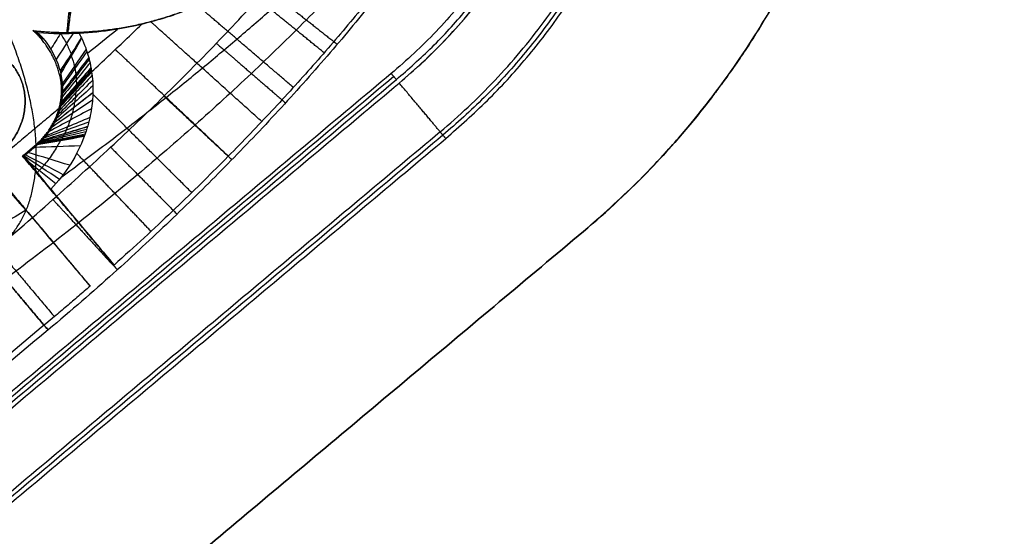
# Model space of a CAD drawing. Header units: millimetres. Extents: x -657 to 864, y -831 to 851.
# Tile 453 of 656: x 732.2 to 742.66, y -475.49 to -470. Entities that reach past the tile are written whole.
import ezdxf

# ---------------------------------------------------------------- set-up
doc = ezdxf.new("R2010")
doc.units = ezdxf.units.MM
doc.layers.add('Default', color=7, linetype='Continuous', true_color=0x000000)

msp = doc.modelspace()

# ---------------------------------------------------------------- linework, layer by layer
at = {"layer": 'Default'}
for points in [[(863.462, -524.357, 60.121), (781.241, -426.37, 60.121), (699.02, -328.383, 60.121)], [(862.692, -523.654, 60.335), (781.135, -426.459, 60.335), (699.579, -329.264, 60.335)], [(842.781, -633.288, 16.074), (715.467, -481.562, 16.074), (588.153, -329.835, 16.074)], [(842.26, -632.81, 16.311), (715.397, -481.62, 16.311), (588.534, -330.431, 16.311)], [(734.061, -340.304, 73.164), (540.134, -503.029, 73.164), (346.207, -665.753, 73.164)], [(733.511, -340.857, 72.922), (540.179, -503.082, 72.922), (346.847, -665.307, 72.922)], [(749.713, -752.794, -11.841), (602.007, -576.765, -11.841), (454.301, -400.737, -11.841)], [(749.32, -752.327, -11.588), (602.007, -576.765, -11.588), (454.693, -401.204, -11.588)], [(723.877, -484.259, 89.343), (731.033, -478.255, 89.343), (738.188, -472.251, 89.343)], [(738.188, -472.251, 89.597), (731.033, -478.255, 89.597), (723.877, -484.259, 89.597)], [(723.877, -484.259, 89.47), (731.033, -478.255, 89.47), (738.188, -472.251, 89.47)], [(738.188, -472.251, 89.343), (738.188, -472.251, 89.47), (738.188, -472.251, 89.597)]]:
    msp.add_open_spline(points, degree=2, dxfattribs=at)
for points, knots in [([(812.669, -399.999, 89.698), (802.728, -408.341, 79.296), (772.356, -433.826, 50.656), (702.484, -492.455, 3.351), (640.49, -544.475, -11.841), (602.007, -576.765, -11.841)], [2.41548, 2.41548, 2.41548, 2.41548, 70.396144, 198.636056, 404.995527, 404.995527, 404.995527, 404.995527]), ([(812.115, -400.464, 89.444), (802.306, -408.694, 79.212), (772.084, -434.054, 50.758), (702.42, -492.509, 3.594), (640.465, -544.495, -11.588), (602.007, -576.765, -11.588)], [2.408267, 2.408267, 2.408267, 2.408267, 69.367076, 197.537893, 403.786179, 403.786179, 403.786179, 403.786179]), ([(738.188, -472.251, 89.343), (738.442, -472.038, 89.343), (738.683, -471.813, 89.344), (739.022, -471.457, 89.345), (739.187, -471.275, 89.346), (739.371, -471.055, 89.347), (739.46, -470.943, 89.348), (739.498, -470.895, 89.349), (739.523, -470.862, 89.349), (739.536, -470.845, 89.349), (739.735, -470.585, 89.351), (739.908, -470.333, 89.353), (740.146, -469.945, 89.357), (740.26, -469.749, 89.358), (740.383, -469.515, 89.361), (740.442, -469.397, 89.362), (740.471, -469.338, 89.363), (740.484, -469.312, 89.363), (740.492, -469.295, 89.363), (740.496, -469.286, 89.363), (740.618, -469.032, 89.366), (740.775, -468.657, 89.371), (740.926, -468.21, 89.376), (740.993, -467.983, 89.379), (741.024, -467.869, 89.38), (741.037, -467.821, 89.381), (741.046, -467.788, 89.381), (741.051, -467.77, 89.382), (741.116, -467.515, 89.385), (741.192, -467.154, 89.389), (741.25, -466.73, 89.395), (741.271, -466.517, 89.398), (741.279, -466.426, 89.399), (741.284, -466.365, 89.4), (741.286, -466.333, 89.4), (741.319, -465.835, 89.406), (741.308, -465.375, 89.412), (741.202, -464.47, 89.423), (741.106, -464.028, 89.427), (740.693, -462.719, 89.439), (740.264, -461.935, 89.444), (739.682, -461.242, 89.444)], [0, 0, 0, 0, 1.081886, 1.081886, 1.622829, 1.893301, 2.028537, 2.096155, 2.096155, 2.163772, 2.163772, 3.245659, 3.245659, 3.786602, 4.057073, 4.192309, 4.259927, 4.293736, 4.293736, 4.327545, 4.327545, 5.409431, 5.950374, 6.220846, 6.356082, 6.423699, 6.423699, 6.491317, 6.491317, 7.573204, 8.114147, 8.384618, 8.519854, 8.519854, 8.65509, 8.65509, 10.818862, 10.818862, 12.982635, 12.982635, 17.310179, 17.310179, 17.310179, 17.310179]), ([(739.682, -461.242, 89.698), (739.973, -461.589, 89.698), (740.353, -462.144, 89.696), (740.646, -462.749, 89.692), (740.822, -463.164, 89.689), (740.901, -463.378, 89.687), (741.107, -464.031, 89.681), (741.202, -464.475, 89.676), (741.282, -465.154, 89.668), (741.306, -465.497, 89.664), (741.306, -465.902, 89.659), (741.299, -466.106, 89.657), (741.295, -466.194, 89.656), (741.291, -466.252, 89.655), (741.29, -466.281, 89.654), (741.271, -466.554, 89.651), (741.23, -466.918, 89.646), (741.151, -467.34, 89.641), (741.105, -467.551, 89.638), (741.079, -467.656, 89.637), (741.068, -467.701, 89.636), (741.061, -467.731, 89.636), (741.057, -467.745, 89.636), (740.986, -468.022, 89.632), (740.866, -468.408, 89.627), (740.693, -468.848, 89.622), (740.599, -469.066, 89.62), (740.549, -469.174, 89.619), (740.524, -469.228, 89.618), (740.513, -469.251, 89.618), (740.506, -469.266, 89.617), (740.503, -469.273, 89.617), (740.369, -469.553, 89.614), (740.224, -469.818, 89.612), (739.987, -470.206, 89.608), (739.862, -470.397, 89.606), (739.708, -470.615, 89.605), (739.628, -470.723, 89.604), (739.594, -470.769, 89.603), (739.571, -470.8, 89.603), (739.56, -470.814, 89.603), (739.149, -471.351, 89.599), (738.696, -471.825, 89.597), (738.188, -472.251, 89.597)], [0, 0, 0, 0, 2.1622, 3.2433, 3.2433, 4.3244, 4.3244, 6.486601, 6.486601, 7.567701, 8.108251, 8.378526, 8.513663, 8.513663, 8.648801, 8.648801, 9.729901, 10.270451, 10.540726, 10.675863, 10.743432, 10.743432, 10.811001, 10.811001, 11.892101, 12.432651, 12.702926, 12.838064, 12.905632, 12.939417, 12.939417, 12.973201, 12.973201, 14.054301, 14.054301, 14.594851, 14.865126, 15.000264, 15.067833, 15.067833, 15.135401, 15.135401, 17.297601, 17.297601, 17.297601, 17.297601])]:
    msp.add_open_spline(points, degree=3, knots=knots, dxfattribs=at)
msp.add_rational_spline([(738.188, -472.251, 89.52), (744.485, -466.967, 89.52), (739.682, -461.242, 89.52), (734.879, -455.518, 89.52), (728.582, -460.801, 89.52)], [1, 0.707106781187, 1, 0.707106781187, 1], degree=2, knots=[1.570796, 1.570796, 1.570796, 3.141593, 3.141593, 4.712389, 4.712389, 4.712389], dxfattribs=at)
at = {"layer": 'Default', "color": 18, "true_color": 0x000000}
for points, weights, degree in [([(736.725, -471.262, 91.536), (741.591, -467.179, 91.536), (737.879, -462.755, 91.536)], [1, 0.707106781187, 1], 2), ([(737.84, -462.787, 92.49), (741.523, -467.176, 92.49), (736.695, -471.227, 92.49)], [1, 0.707106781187, 1], 2), ([(736.2, -470.636, 91.536), (740.378, -467.131, 91.536), (737.191, -463.333, 91.536)], [1, 0.707106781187, 1], 2), ([(736.666, -471.192, 93.443), (739.336, -468.952, 93.443), (739.008, -465.71, 93.443)], [1, 0.873457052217, 1], 2), ([(736.23, -470.672, 94.152), (738.581, -468.7, 94.152), (738.292, -465.844, 94.152)], [1, 0.873458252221, 1], 2), ([(736.23, -470.672, 94.152), (738.581, -468.7, 94.152), (738.292, -465.844, 94.152)], [0.996331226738, 0.811352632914, 0.866026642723], 2), ([(738.17, -466.095, 93.33), (738.315, -468.75, 93.33), (736.145, -470.571, 93.33)], [1, 0.884142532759, 1], 2), ([(732.71, -470.133, 93.141), (734.008, -470.129, 93.141), (735.044, -469.259, 93.141)], [1, 0.931921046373, 1], 2), ([(735.432, -470.35, 93.33), (735.098, -470.079, 93.33), (734.785, -469.824, 93.501), (734.536, -469.623, 93.823)], [1.05048189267, 0.994031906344, 0.984924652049, 1.02316012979], 3), ([(734.827, -469.671, 94.855), (734.95, -469.769, 94.425), (735.226, -469.987, 94.152), (735.571, -470.26, 94.152)], [1.16323671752, 0.996840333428, 0.957656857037, 1.04568628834], 3), ([(735.105, -470.719, 93.33), (734.703, -470.375, 93.33), (734.34, -470.064, 93.582), (734.09, -469.85, 94.041)], [1.06063657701, 0.985213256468, 0.980151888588, 1.04545247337], 3), ([(734.769, -471.082, 93.33), (734.227, -470.594, 93.33), (733.786, -470.197, 93.784), (733.592, -470.023, 94.516)], [1.0717533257, 0.961346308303, 0.978351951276, 1.12277025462], 3), ([(732.338, -470.114, 93.33), (732.518, -470.134, 93.33), (732.7, -470.134, 93.33)], [1, 0.998504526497, 1], 2), ([(732.43, -470.209, 93.33), (732.388, -470.158, 93.33), (732.338, -470.114, 93.33)], [1, 0.997892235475, 1], 2), ([(732.438, -470.203, 95.155), (732.404, -470.163, 95.155), (732.365, -470.126, 95.155)], [0.999996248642, 0.979155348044, 0.961280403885], 2), ([(732.621, -470.582, 93.33), (732.567, -470.373, 93.33), (732.43, -470.209, 93.33)], [1, 0.978906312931, 1], 2), ([(734.287, -470.249, 94.926), (734.392, -470.34, 94.456), (734.669, -470.579, 94.152), (735.022, -470.884, 94.152)], [1.16323679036, 0.987212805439, 0.953548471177, 1.06224378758], 3), ([(734.414, -471.451, 93.33), (733.812, -470.882, 93.33), (733.351, -470.446, 93.897), (733.213, -470.316, 94.758)], [1.0842751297, 0.94990017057, 0.976218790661, 1.16323098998], 3), ([(732.358, -471.337, 93.33), (732.733, -471.022, 93.33), (732.621, -470.582, 93.33)], [1, 0.836660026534, 1], 2), ([(732.362, -471.343, 94.829), (732.742, -471.024, 94.829), (732.628, -470.58, 94.829)], [1, 0.786679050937, 0.884091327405], 2), ([(736.666, -471.192, 93.443), (736.645, -471.166, 94.152), (736.23, -470.672, 94.152)], [1, 0.725374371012, 1], 2), ([(734.025, -471.838, 93.33), (733.582, -471.396, 93.33), (733.194, -471.01, 93.676), (732.974, -470.791, 94.286)], [1.09888926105, 0.984803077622, 0.969430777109, 1.05277235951], 3), ([(733.729, -470.812, 94.999), (733.815, -470.892, 94.488), (734.092, -471.151, 94.152), (734.452, -471.488, 94.152)], [1.16323686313, 0.977544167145, 0.95027973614, 1.08144357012], 3), ([(733.592, -472.25, 93.33), (733.302, -471.945, 93.33), (733.025, -471.654, 93.494), (732.803, -471.42, 93.818)], [1.11635951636, 1.0294537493, 0.99122865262, 1.00168422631], 3), ([(733.163, -471.355, 95.07), (733.228, -471.42, 94.52), (733.503, -471.698, 94.152), (733.869, -472.067, 94.152)], [1.16323693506, 0.967891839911, 0.947873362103, 1.10318150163], 3), ([(732.55, -471.912, 95.147), (732.591, -471.957, 94.555), (732.864, -472.254, 94.152), (733.234, -472.659, 94.152)], [1.16323701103, 0.957526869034, 0.946242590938, 1.12938417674], 3), ([(731.797, -472.243, 93.869), (732.116, -472.623, 93.33), (732.565, -473.157, 93.33)], [1, 0.924939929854, 1], 2), ([(732.498, -473.299, 94.152), (731.866, -472.545, 94.152), (731.844, -472.519, 95.233)], [1, 0.719339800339, 1], 2), ([(731.844, -472.519, 95.233), (731.857, -472.535, 94.595), (732.125, -472.854, 94.152), (732.498, -473.299, 94.152)], [1.16323709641, 0.945587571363, 0.945587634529, 1.16323728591], 3), ([(732.565, -473.157, 93.33), (732.565, -473.157, 93.33), (732.565, -473.157, 93.33), (732.565, -473.157, 93.33)], [1.16324340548, 1.16321328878, 1.16318317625, 1.16315306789], 3)]:
    msp.add_rational_spline(points, weights, degree=degree, dxfattribs=at)
for points, degree in [([(737.278, -463.26, 94.571), (733.667, -466.29, 96.87), (730.056, -469.32, 99.169), (726.445, -472.35, 101.468)], 3), ([(738.292, -465.844, 94.152), (738.254, -465.952, 94.152), (738.173, -466.168, 94.152), (738.039, -466.487, 94.152), (737.891, -466.809, 94.152), (737.723, -467.144, 94.152), (737.527, -467.504, 94.152), (737.296, -467.9, 94.152), (737.02, -468.338, 94.152), (736.697, -468.815, 94.152), (736.322, -469.329, 94.152), (735.893, -469.879, 94.152), (735.409, -470.456, 94.152), (734.879, -471.045, 94.152), (734.342, -471.605, 94.152), (733.799, -472.139, 94.152), (733.207, -472.689, 94.152), (732.745, -473.092, 94.152), (732.498, -473.299, 94.152)], 3), ([(738.17, -466.095, 93.33), (738.076, -466.332, 93.33), (737.875, -466.784, 93.33), (737.557, -467.39, 93.33), (737.222, -467.957, 93.33), (736.868, -468.5, 93.33), (736.493, -469.031, 93.33), (736.099, -469.549, 93.33), (735.688, -470.056, 93.33), (735.261, -470.55, 93.33), (734.825, -471.027, 93.33), (734.359, -471.511, 93.33), (733.831, -472.03, 93.33), (733.42, -472.411, 93.33), (733.199, -472.608, 93.33)], 3), ([(732.7, -470.134, 93.33), (732.721, -469.919, 93.33), (732.741, -469.704, 93.33)], 2), ([(732.753, -469.705, 93.093), (732.733, -469.908, 93.105), (732.713, -470.11, 93.117)], 2), ([(732.71, -470.133, 93.141), (732.714, -470.105, 93.112), (732.722, -470.05, 93.054), (732.734, -469.967, 92.967), (732.742, -469.912, 92.91), (732.747, -469.885, 92.881)], 3), ([(732.961, -470.552, 94.813), (733.022, -470.495, 94.8), (733.142, -470.383, 94.773), (733.319, -470.215, 94.734), (733.435, -470.104, 94.709), (733.492, -470.048, 94.696)], 3), ([(732.391, -470.138, 96.981), (732.385, -470.135, 96.57), (732.374, -470.13, 95.752), (732.356, -470.122, 94.535), (732.344, -470.117, 93.73), (732.338, -470.114, 93.33)], 3), ([(732.828, -470.144, 95.875), (732.69, -470.151, 96.304), (732.543, -470.15, 96.673), (732.391, -470.138, 96.981)], 3), ([(732.628, -470.148, 96.439), (732.594, -470.203, 96.531), (732.56, -470.258, 96.623), (732.526, -470.312, 96.715)], 3), ([(732.761, -470.147, 96.075), (732.702, -470.239, 96.235), (732.642, -470.33, 96.395), (732.583, -470.422, 96.554)], 3), ([(732.632, -470.562, 96.352), (732.707, -470.437, 96.16), (732.78, -470.313, 95.969), (732.852, -470.191, 95.782)], 3), ([(732.7, -470.134, 93.33), (732.704, -470.133, 93.267), (732.707, -470.133, 93.204), (732.71, -470.133, 93.141)], 3), ([(732.828, -470.144, 95.875), (732.836, -470.16, 95.844), (732.844, -470.175, 95.813), (732.852, -470.191, 95.782)], 3), ([(733.235, -470.101, 95.205), (733.129, -470.187, 95.273), (733.024, -470.273, 95.341), (732.918, -470.359, 95.409)], 3), ([(732.43, -470.209, 93.33), (732.437, -470.203, 95.109), (732.445, -470.197, 96.888)], 2), ([(732.43, -470.209, 93.33), (732.437, -470.203, 95.109), (732.445, -470.197, 96.888)], 2), ([(732.445, -470.197, 96.888), (732.534, -470.305, 96.722), (732.597, -470.43, 96.543), (732.632, -470.562, 96.352)], 3), ([(732.808, -470.265, 95.896), (732.747, -470.357, 96.058), (732.687, -470.449, 96.22), (732.626, -470.541, 96.382)], 3), ([(732.855, -470.196, 95.77), (732.781, -470.32, 95.961), (732.707, -470.443, 96.153), (732.633, -470.567, 96.344)], 3), ([(732.903, -470.313, 95.518), (732.819, -470.434, 95.741), (732.736, -470.554, 95.964), (732.652, -470.675, 96.187)], 3), ([(732.911, -470.337, 95.461), (732.825, -470.458, 95.692), (732.74, -470.578, 95.924), (732.654, -470.698, 96.155)], 3), ([(732.944, -470.458, 95.142), (732.847, -470.577, 95.425), (732.749, -470.696, 95.709), (732.652, -470.815, 95.992)], 3), ([(732.936, -470.421, 95.247), (732.842, -470.54, 95.512), (732.748, -470.659, 95.777), (732.655, -470.778, 96.042)], 3), ([(732.93, -470.401, 95.303), (732.839, -470.52, 95.559), (732.747, -470.639, 95.815), (732.656, -470.758, 96.071)], 3), ([(736.145, -470.571, 93.33), (729.276, -476.335, 93.33), (722.406, -482.099, 93.33)], 2), ([(736.172, -470.604, 92.433), (729.303, -476.368, 92.433), (722.434, -482.132, 92.433)], 2), ([(732.636, -470.578, 96.329), (732.628, -470.58, 94.829), (732.621, -470.582, 93.33)], 2), ([(732.966, -470.589, 94.681), (732.852, -470.712, 95.053), (732.737, -470.836, 95.424), (732.622, -470.96, 95.795)], 3), ([(732.632, -470.562, 96.352), (732.632, -470.563, 96.349), (732.633, -470.567, 96.344), (732.634, -470.572, 96.336), (732.635, -470.576, 96.331), (732.636, -470.578, 96.329)], 3), ([(732.961, -470.552, 94.813), (732.797, -470.736, 95.33), (732.633, -470.92, 95.847)], 2), ([(732.961, -470.552, 94.813), (732.852, -470.675, 95.157), (732.743, -470.797, 95.502), (732.633, -470.92, 95.847)], 3), ([(732.96, -470.542, 94.854), (732.852, -470.664, 95.191), (732.744, -470.786, 95.528), (732.637, -470.908, 95.864)], 3), ([(732.958, -470.531, 94.896), (732.852, -470.652, 95.225), (732.746, -470.774, 95.553), (732.639, -470.895, 95.882)], 3), ([(732.954, -470.508, 94.979), (732.851, -470.628, 95.292), (732.748, -470.749, 95.605), (732.644, -470.869, 95.918)], 3), ([(732.955, -470.511, 94.968), (732.851, -470.632, 95.283), (732.748, -470.752, 95.598), (732.644, -470.872, 95.913)], 3), ([(736.145, -470.571, 93.33), (736.172, -470.604, 92.433), (736.2, -470.636, 91.536)], 2), ([(722.461, -482.165, 91.536), (729.33, -476.401, 91.536), (736.2, -470.636, 91.536)], 2), ([(722.491, -482.201, 94.152), (729.361, -476.437, 94.152), (736.23, -470.672, 94.152)], 2), ([(732.974, -470.703, 94.422), (732.846, -470.818, 94.847), (732.718, -470.933, 95.272), (732.589, -471.048, 95.696)], 3), ([(732.971, -470.644, 94.539), (732.85, -470.765, 94.939), (732.728, -470.886, 95.339), (732.606, -471.007, 95.74)], 3), ([(732.974, -470.775, 94.308), (732.839, -470.881, 94.758), (732.703, -470.987, 95.207), (732.567, -471.094, 95.657)], 3), ([(732.974, -470.777, 94.305), (732.838, -470.883, 94.755), (732.703, -470.989, 95.205), (732.567, -471.095, 95.656)], 3), ([(732.97, -470.856, 94.205), (732.827, -470.951, 94.678), (732.684, -471.045, 95.151), (732.541, -471.14, 95.624)], 3), ([(732.633, -470.92, 95.847), (732.633, -470.92, 95.847), (732.633, -470.92, 95.847), (732.633, -470.92, 95.847)], 3), ([(732.615, -470.943, 93.33), (732.007, -471.453, 93.33), (731.4, -471.962, 93.33)], 2), ([(732.959, -470.945, 94.112), (732.81, -471.026, 94.608), (732.66, -471.106, 95.104), (732.51, -471.187, 95.601)], 3), ([(732.959, -470.945, 94.112), (732.81, -471.026, 94.608), (732.66, -471.106, 95.104), (732.51, -471.187, 95.601)], 3), ([(732.93, -471.089, 93.993), (732.771, -471.146, 94.524), (732.612, -471.203, 95.055), (732.452, -471.26, 95.586)], 3), ([(732.942, -471.04, 94.03), (732.786, -471.105, 94.549), (732.629, -471.171, 95.068), (732.473, -471.236, 95.588)], 3), ([(736.666, -471.192, 93.443), (729.797, -476.956, 93.443), (722.927, -482.72, 93.443)], 2), ([(736.695, -471.227, 92.49), (729.826, -476.991, 92.49), (722.957, -482.755, 92.49)], 2), ([(732.885, -471.236, 93.902), (732.718, -471.267, 94.47), (732.551, -471.298, 95.039), (732.385, -471.328, 95.607)], 3), ([(732.887, -471.229, 93.905), (732.721, -471.261, 94.472), (732.554, -471.293, 95.039), (732.388, -471.325, 95.605)], 3), ([(732.892, -471.216, 93.912), (732.726, -471.251, 94.476), (732.56, -471.285, 95.039), (732.394, -471.32, 95.602)], 3), ([(732.901, -471.191, 93.927), (732.736, -471.23, 94.484), (732.571, -471.269, 95.04), (732.406, -471.308, 95.597)], 3), ([(732.909, -471.165, 93.943), (732.745, -471.209, 94.493), (732.582, -471.252, 95.043), (732.418, -471.296, 95.592)], 3), ([(732.917, -471.139, 93.959), (732.754, -471.188, 94.502), (732.592, -471.236, 95.046), (732.43, -471.284, 95.589)], 3), ([(732.918, -471.136, 93.961), (732.756, -471.185, 94.504), (732.594, -471.234, 95.046), (732.432, -471.283, 95.589)], 3), ([(736.725, -471.262, 91.536), (736.695, -471.227, 92.49), (736.666, -471.192, 93.443)], 2), ([(722.986, -482.79, 91.536), (729.855, -477.026, 91.536), (736.725, -471.262, 91.536)], 2), ([(732.226, -471.448, 93.33), (732.292, -471.393, 93.33), (732.358, -471.337, 93.33)], 2), ([(732.234, -471.448, 94.518), (732.298, -471.395, 94.518), (732.361, -471.342, 94.518)], 2), ([(732.842, -471.341, 93.85), (732.678, -471.347, 94.445), (732.514, -471.352, 95.039), (732.35, -471.358, 95.633)], 3), ([(732.358, -471.337, 93.33), (732.361, -471.342, 94.476), (732.365, -471.346, 95.622)], 2), ([(732.365, -471.346, 95.622), (732.366, -471.344, 95.62), (732.37, -471.341, 95.617), (732.376, -471.336, 95.613), (732.379, -471.333, 95.61), (732.381, -471.331, 95.609)], 3), ([(732.882, -471.242, 93.898), (732.715, -471.272, 94.468), (732.548, -471.302, 95.039), (732.381, -471.331, 95.609)], 3), ([(732.882, -471.242, 93.898), (732.715, -471.272, 94.468), (732.548, -471.302, 95.039), (732.381, -471.331, 95.609)], 3), ([(732.243, -471.449, 95.706), (732.258, -471.436, 95.697), (732.287, -471.411, 95.679), (732.327, -471.377, 95.651), (732.353, -471.356, 95.631), (732.365, -471.346, 95.622)], 3), ([(732.659, -471.647, 93.752), (732.525, -471.577, 94.4), (732.391, -471.507, 95.049), (732.257, -471.436, 95.697)], 3), ([(732.729, -471.547, 93.776), (732.582, -471.502, 94.41), (732.434, -471.456, 95.044), (732.287, -471.411, 95.678)], 3), ([(732.292, -471.393, 93.33), (732.295, -471.397, 94.5), (732.299, -471.401, 95.67)], 2), ([(733.199, -472.608, 93.33), (732.713, -472.028, 93.33), (732.226, -471.448, 93.33)], 2), ([(732.226, -471.448, 93.33), (732.234, -471.448, 94.518), (732.243, -471.449, 95.706)], 2), ([(732.234, -471.448, 94.518), (732.324, -471.555, 94.518), (732.413, -471.661, 94.518)], 2), ([(732.526, -471.802, 93.729), (732.432, -471.684, 94.388), (732.337, -471.566, 95.047), (732.243, -471.449, 95.706)], 3), ([(732.62, -471.697, 93.742), (732.495, -471.615, 94.392), (732.37, -471.533, 95.041), (732.245, -471.451, 95.691)], 3), ([(732.581, -471.743, 93.735), (732.487, -471.667, 94.265), (732.392, -471.592, 94.795), (732.297, -471.517, 95.325)], 3), ([(731.965, -471.667, 93.33), (732.454, -472.25, 93.33), (732.944, -472.834, 93.33)], 2), ([(732.262, -472.024, 93.737), (732.111, -472.126, 93.756), (731.954, -472.198, 93.798), (731.797, -472.243, 93.869)], 3), ([(732.257, -472.027, 93.737), (732.256, -472.023, 93.753), (732.255, -472.02, 93.769), (732.254, -472.016, 93.784)], 3), ([(732.713, -472.028, 93.33), (732.713, -472.028, 93.427), (732.713, -472.027, 93.525)], 2), ([(732.453, -472.251, 93.528), (732.454, -472.251, 93.429), (732.454, -472.25, 93.33)], 2), ([(732.944, -472.834, 93.33), (732.903, -472.869, 93.33), (732.821, -472.94, 93.33), (732.695, -473.048, 93.33), (732.609, -473.121, 93.33), (732.565, -473.157, 93.33)], 3), ([(732.565, -473.157, 93.33), (726.651, -478.12, 93.33), (720.738, -483.082, 93.33)], 2), ([(732.498, -473.299, 94.152), (726.558, -478.284, 94.152), (720.617, -483.268, 94.152)], 2)]:
    msp.add_open_spline(points, degree=degree, dxfattribs=at)
for points, knots in [([(731.844, -472.519, 95.233), (732.082, -472.32, 95.204), (732.527, -471.938, 95.15), (733.155, -471.367, 95.072), (733.734, -470.813, 94.998), (734.29, -470.252, 94.926), (734.819, -469.685, 94.856), (735.307, -469.131, 94.79), (735.739, -468.609, 94.73), (736.115, -468.126, 94.676), (736.438, -467.685, 94.629), (736.712, -467.286, 94.587), (736.944, -466.925, 94.55), (737.143, -466.593, 94.518), (737.319, -466.279, 94.488), (737.437, -466.05, 94.467), (737.499, -465.925, 94.456), (737.509, -465.903, 94.454)], [0, 0, 0, 0, 1.242741, 2.348493, 3.395351, 4.454451, 5.514702, 6.512121, 7.425935, 8.252143, 8.992431, 9.648879, 10.229917, 10.754221, 11.245477, 11.723365, 11.828336, 11.828336, 11.828336, 11.828336]), ([(738.134, -466.259, 94.152), (738.088, -466.345, 94.152), (737.979, -466.543, 94.152), (737.795, -466.854, 94.154), (737.57, -467.205, 94.157), (737.311, -467.583, 94.163), (737.006, -467.997, 94.172), (736.65, -468.449, 94.184), (736.237, -468.939, 94.2), (735.765, -469.464, 94.222), (735.235, -470.015, 94.249), (734.662, -470.573, 94.282), (734.063, -471.121, 94.32), (733.442, -471.658, 94.361), (732.771, -472.206, 94.41), (732.297, -472.569, 94.446), (732.043, -472.757, 94.466)], [0.819002, 0.819002, 0.819002, 0.819002, 1.223022, 1.760617, 2.334376, 2.970221, 3.68859, 4.498707, 5.402848, 6.40286, 7.494362, 8.654622, 9.813624, 10.959228, 12.169282, 13.529246, 13.529246, 13.529246, 13.529246]), ([(732.643, -471.669, 93.747), (732.721, -471.612, 93.738), (732.953, -471.442, 93.71), (733.324, -471.163, 93.667), (733.744, -470.834, 93.621), (734.134, -470.518, 93.58), (734.505, -470.206, 93.543), (734.868, -469.892, 93.509), (735.225, -469.57, 93.477), (735.578, -469.24, 93.448), (735.924, -468.902, 93.422), (736.263, -468.555, 93.399), (736.595, -468.2, 93.379), (736.92, -467.833, 93.362), (737.241, -467.449, 93.348), (737.559, -467.043, 93.337), (737.854, -466.633, 93.331), (738.038, -466.352, 93.33), (738.12, -466.22, 93.33)], [1.751126, 1.751126, 1.751126, 1.751126, 2.201919, 3.094929, 3.913266, 4.677665, 5.41601, 6.150642, 6.887726, 7.624044, 8.358985, 9.09364, 9.827503, 10.562267, 11.305058, 12.067564, 12.86151, 13.539329, 13.539329, 13.539329, 13.539329]), ([(736.356, -466.789, 94.02), (736.343, -466.954, 93.929), (736.315, -467.141, 93.854), (736.236, -467.45, 93.764), (736.204, -467.558, 93.738), (736.144, -467.723, 93.704), (736.123, -467.779, 93.694), (736.087, -467.864, 93.681), (736.075, -467.892, 93.676), (736.049, -467.95, 93.668), (736.035, -467.979, 93.664), (735.915, -468.23, 93.633), (735.78, -468.452, 93.62), (735.537, -468.769, 93.623), (735.452, -468.868, 93.628), (735.321, -469.006, 93.641), (735.277, -469.051, 93.646), (735.187, -469.137, 93.659), (735.143, -469.178, 93.666), (734.912, -469.379, 93.707), (734.728, -469.507, 93.754), (734.47, -469.663, 93.847), (734.387, -469.708, 93.882), (734.268, -469.768, 93.939), (734.229, -469.787, 93.96), (734.173, -469.813, 93.991), (734.154, -469.822, 94.002), (734.117, -469.838, 94.024), (734.098, -469.846, 94.036), (734.013, -469.882, 94.09), (733.948, -469.907, 94.137), (733.858, -469.94, 94.213), (733.829, -469.95, 94.239), (733.788, -469.964, 94.279), (733.774, -469.968, 94.292), (733.748, -469.977, 94.32), (733.734, -469.981, 94.335), (733.626, -470.014, 94.455), (733.549, -470.034, 94.571), (733.492, -470.048, 94.696)], [0, 0, 0, 0, 0.855464, 0.855464, 1.283196, 1.283196, 1.497062, 1.497062, 1.603995, 1.603995, 1.710928, 1.710928, 2.566391, 2.566391, 2.994123, 2.994123, 3.207989, 3.207989, 3.421855, 3.421855, 4.277319, 4.277319, 4.705051, 4.705051, 4.918917, 4.918917, 5.02585, 5.02585, 5.132783, 5.132783, 5.560515, 5.560515, 5.774381, 5.774381, 5.881313, 5.881313, 5.988246, 5.988246, 6.84371, 6.84371, 6.84371, 6.84371]), ([(733.492, -470.048, 94.696), (733.407, -470.069, 94.883), (733.308, -470.09, 95.077), (733.081, -470.125, 95.478), (732.959, -470.138, 95.678), (732.828, -470.144, 95.875)], [0, 0, 0, 0, 0.91573, 0.91573, 1.83146, 1.83146, 1.83146, 1.83146]), ([(732.391, -470.138, 96.981), (732.4, -470.147, 96.966), (732.414, -470.162, 96.943), (732.43, -470.18, 96.915), (732.437, -470.188, 96.901), (732.44, -470.192, 96.896), (732.442, -470.195, 96.892), (732.444, -470.197, 96.889), (732.445, -470.197, 96.888)], [0, 0, 0, 0, 0.0860508, 0.1290762, 0.1505889, 0.1613453, 0.1613453, 0.1721016, 0.1721016, 0.1721016, 0.1721016]), ([(732.631, -470.148, 96.432), (732.654, -470.182, 96.376), (732.696, -470.252, 96.26), (732.728, -470.326, 96.133), (732.743, -470.363, 96.069), (732.744, -470.365, 96.065), (732.745, -470.368, 96.061), (732.746, -470.37, 96.057)], [0.8768649, 0.8768649, 0.8768649, 0.8768649, 0.9389771, 1.0023817, 1.0023817, 1.0023817, 1.006217, 1.006217, 1.006217, 1.006217]), ([(732.852, -470.191, 95.782), (732.865, -470.219, 95.724), (732.882, -470.256, 95.648), (732.899, -470.302, 95.543), (732.9, -470.306, 95.535), (732.902, -470.312, 95.521), (732.905, -470.32, 95.501), (732.908, -470.329, 95.482), (732.913, -470.344, 95.445), (732.916, -470.353, 95.423), (732.924, -470.378, 95.363), (732.927, -470.39, 95.332), (732.93, -470.399, 95.308), (732.93, -470.401, 95.303), (732.931, -470.403, 95.297), (732.932, -470.406, 95.289), (732.934, -470.413, 95.269), (732.937, -470.428, 95.229), (732.94, -470.44, 95.196), (732.945, -470.462, 95.13), (732.948, -470.476, 95.087), (732.956, -470.514, 94.962), (732.959, -470.535, 94.885), (732.961, -470.552, 94.813)], [-1.41355, -1.41355, -1.41355, -1.41355, -1.060163, -1.060163, -1.038076, -1.038076, -1.015989, -0.971816, -0.971816, -0.883469, -0.883469, -0.706775, -0.706775, -0.695732, -0.695732, -0.684688, -0.662602, -0.618428, -0.530081, -0.530081, -0.353388, -0.353388, 0, 0, 0, 0]), ([(732.742, -470.376, 96.067), (732.742, -470.378, 96.063), (732.758, -470.419, 95.992), (732.772, -470.467, 95.905), (732.786, -470.532, 95.783), (732.791, -470.567, 95.713), (732.796, -470.606, 95.634), (732.798, -470.644, 95.555), (732.799, -470.674, 95.487), (732.799, -470.699, 95.428), (732.798, -470.711, 95.399), (732.797, -470.726, 95.362), (732.797, -470.733, 95.343), (732.796, -470.737, 95.333), (732.796, -470.737, 95.333)], [0.0003404, 0.0003404, 0.0003404, 0.0003404, 0.0128421, 0.28207, 0.3418948, 0.5064211, 0.5641399, 0.6709474, 0.8354737, 0.8462099, 0.9177368, 0.9588684, 1, 1, 1, 1, 1]), ([(732.633, -470.92, 95.847), (732.651, -470.851, 95.942), (732.655, -470.793, 96.021), (732.656, -470.745, 96.089), (732.656, -470.74, 96.095), (732.656, -470.733, 96.105), (732.655, -470.722, 96.12), (732.654, -470.697, 96.156), (732.653, -470.676, 96.186), (732.648, -470.633, 96.247), (732.643, -470.605, 96.288), (732.636, -470.578, 96.329)], [-0.8104329, -0.8104329, -0.8104329, -0.8104329, -0.4052165, -0.4052165, -0.3798904, -0.3798904, -0.3545644, -0.3039123, -0.2026082, -0.2026082, 0, 0, 0, 0]), ([(732.961, -470.552, 94.813), (732.969, -470.603, 94.594), (732.98, -470.698, 94.402), (732.969, -470.878, 94.175), (732.961, -470.946, 94.107), (732.932, -471.088, 93.99), (732.912, -471.164, 93.94), (732.882, -471.242, 93.898)], [0, 0, 0, 0, 0.816295, 0.816295, 1.224442, 1.224442, 1.63259, 1.63259, 1.63259, 1.63259]), ([(732.795, -470.739, 95.337), (732.794, -470.751, 95.306), (732.792, -470.779, 95.241), (732.787, -470.825, 95.151), (732.779, -470.879, 95.066), (732.772, -470.917, 95.016), (732.764, -470.957, 94.967), (732.754, -471, 94.921), (732.741, -471.044, 94.881), (732.725, -471.09, 94.844), (732.712, -471.126, 94.819), (732.691, -471.174, 94.793), (732.679, -471.199, 94.782), (732.67, -471.217, 94.774), (732.663, -471.231, 94.769), (732.653, -471.249, 94.763), (732.645, -471.265, 94.758), (732.638, -471.276, 94.756), (732.635, -471.282, 94.754), (732.632, -471.285, 94.754), (732.632, -471.287, 94.754), (732.632, -471.287, 94.754)], [0, 0, 0, 0, 0.102088, 0.221021, 0.326566, 0.438805, 0.442043, 0.551044, 0.663064, 0.663283, 0.775522, 0.831642, 0.884086, 0.887761, 0.915821, 0.943881, 0.97194, 0.98597, 0.992985, 1, 1.000002, 1.000002, 1.000002, 1.000002]), ([(732.381, -471.331, 95.609), (732.384, -471.328, 95.607), (732.39, -471.323, 95.604), (732.403, -471.311, 95.598), (732.406, -471.308, 95.597), (732.413, -471.301, 95.594), (732.417, -471.298, 95.593), (732.422, -471.292, 95.591), (732.426, -471.289, 95.59), (732.431, -471.283, 95.589), (732.439, -471.275, 95.587), (732.458, -471.254, 95.585), (732.473, -471.236, 95.587), (732.484, -471.222, 95.59), (732.487, -471.219, 95.591), (732.49, -471.214, 95.592), (732.496, -471.207, 95.594), (732.509, -471.189, 95.599), (732.519, -471.174, 95.606), (732.54, -471.143, 95.621), (732.552, -471.122, 95.635), (732.565, -471.097, 95.654), (732.568, -471.093, 95.657), (732.571, -471.086, 95.663), (732.576, -471.076, 95.671), (732.588, -471.051, 95.694), (732.598, -471.028, 95.716), (732.615, -470.983, 95.765), (732.625, -470.952, 95.803), (732.633, -470.92, 95.847)], [-0.7955065, -0.7955065, -0.7955065, -0.7955065, -0.6960682, -0.6960682, -0.646349, -0.646349, -0.5966299, -0.5966299, -0.5717703, -0.5717703, -0.5469107, -0.4971916, -0.3977533, -0.3977533, -0.3853235, -0.3853235, -0.3728937, -0.3480341, -0.2983149, -0.2983149, -0.1988766, -0.1988766, -0.1864468, -0.1864468, -0.1740171, -0.1491575, -0.0994383, -0.0994383, 0, 0, 0, 0]), ([(732.627, -471.288, 94.769), (732.616, -471.308, 94.763), (732.581, -471.372, 94.745), (732.525, -471.458, 94.731), (732.467, -471.532, 94.725), (732.432, -471.572, 94.724), (732.407, -471.6, 94.724), (732.39, -471.617, 94.725), (732.383, -471.624, 94.725)], [0.000002, 0.000002, 0.000002, 0.000002, 0.1368281, 0.424552, 0.568414, 0.642554, 0.712276, 0.7662834, 0.7662834, 0.7662834, 0.7662834]), ([(732.882, -471.242, 93.898), (732.846, -471.338, 93.847), (732.799, -471.436, 93.808), (732.678, -471.628, 93.752), (732.608, -471.717, 93.736), (732.526, -471.802, 93.729)], [-0.9413282, -0.9413282, -0.9413282, -0.9413282, -0.4706641, -0.4706641, 0, 0, 0, 0]), ([(731.985, -471.71, 95.598), (732, -471.727, 95.474), (732.022, -471.752, 95.315), (732.051, -471.785, 95.118), (732.052, -471.785, 95.117), (732.052, -471.786, 95.114), (732.053, -471.787, 95.108), (732.055, -471.789, 95.095), (732.059, -471.793, 95.068), (732.067, -471.803, 95.011), (732.086, -471.825, 94.883), (732.106, -471.848, 94.752), (732.121, -471.865, 94.653), (732.121, -471.865, 94.654), (732.121, -471.865, 94.653), (732.121, -471.865, 94.653), (732.122, -471.865, 94.651), (732.122, -471.865, 94.648), (732.123, -471.867, 94.641), (732.126, -471.87, 94.62), (732.136, -471.881, 94.558), (732.168, -471.918, 94.348), (732.218, -471.975, 94.02), (732.262, -472.024, 93.737)], [-2.569087, -2.569087, -2.569087, -2.569087, -1.926815, -1.926815, -1.91678, -1.91678, -1.906744, -1.886673, -1.846531, -1.766247, -1.605679, -1.284543, -1.284543, -1.279526, -1.279526, -1.274508, -1.264472, -1.244401, -1.20426, -1.123976, -0.963408, -0.642272, 0, 0, 0, 0]), ([(732.526, -471.802, 93.729), (732.622, -471.917, 93.6), (732.727, -472.044, 93.501), (732.958, -472.32, 93.364), (733.077, -472.462, 93.33), (733.199, -472.608, 93.33)], [0, 0, 0, 0, 0.836814, 0.836814, 1.673628, 1.673628, 1.673628, 1.673628]), ([(732.262, -472.024, 93.737), (732.359, -472.139, 93.605), (732.466, -472.266, 93.504), (732.7, -472.544, 93.365), (732.82, -472.687, 93.33), (732.944, -472.834, 93.33)], [-1.690198, -1.690198, -1.690198, -1.690198, -0.845099, -0.845099, 0, 0, 0, 0])]:
    msp.add_open_spline(points, degree=3, knots=knots, dxfattribs=at)
for points, weights, degree, knots in [([(732.073, -472.326, 95.206), (732.768, -471.586, 97.193), (732.339, -470.015, 98.534), (731.053, -468.483, 98.534), (729.767, -466.951, 98.534), (728.295, -466.255, 97.193), (727.445, -466.811, 95.206)], [1.13789965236, 0.941206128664, 0.954928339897, 1.17906628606, 0.954928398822, 0.941206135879, 1.13789949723], 3, [0.606869, 0.606869, 0.606869, 0.606869, 9.912577, 9.912577, 9.912577, 19.218282, 19.218282, 19.218282, 19.218282]), ([(732.114, -470.475, 93.554), (732.529, -470.969, 93.554), (731.985, -471.426, 93.554), (731.441, -471.882, 93.554), (731.026, -471.388, 93.554)], [1, 0.707106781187, 1, 0.707106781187, 1], 2, [-2.984513, -2.984513, -2.984513, -1.492257, -1.492257, 0, 0, 0]), ([(731.026, -471.388, 93.33), (731.441, -471.882, 93.33), (731.985, -471.426, 93.33), (732.529, -470.969, 93.33), (732.114, -470.475, 93.33)], [1, 0.707106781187, 1, 0.707106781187, 1], 2, [-2.984513, -2.984513, -2.984513, -1.492257, -1.492257, 0, 0, 0]), ([(732.114, -470.475, 93.442), (732.529, -470.969, 93.442), (731.985, -471.426, 93.442), (731.441, -471.882, 93.442), (731.026, -471.388, 93.442)], [1, 0.707106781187, 1, 0.707106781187, 1], 2, [1.570796, 1.570796, 1.570796, 3.141593, 3.141593, 4.712389, 4.712389, 4.712389])]:
    msp.add_rational_spline(points, weights, degree=degree, knots=knots, dxfattribs=at)

doc.saveas('drawing.dxf')
